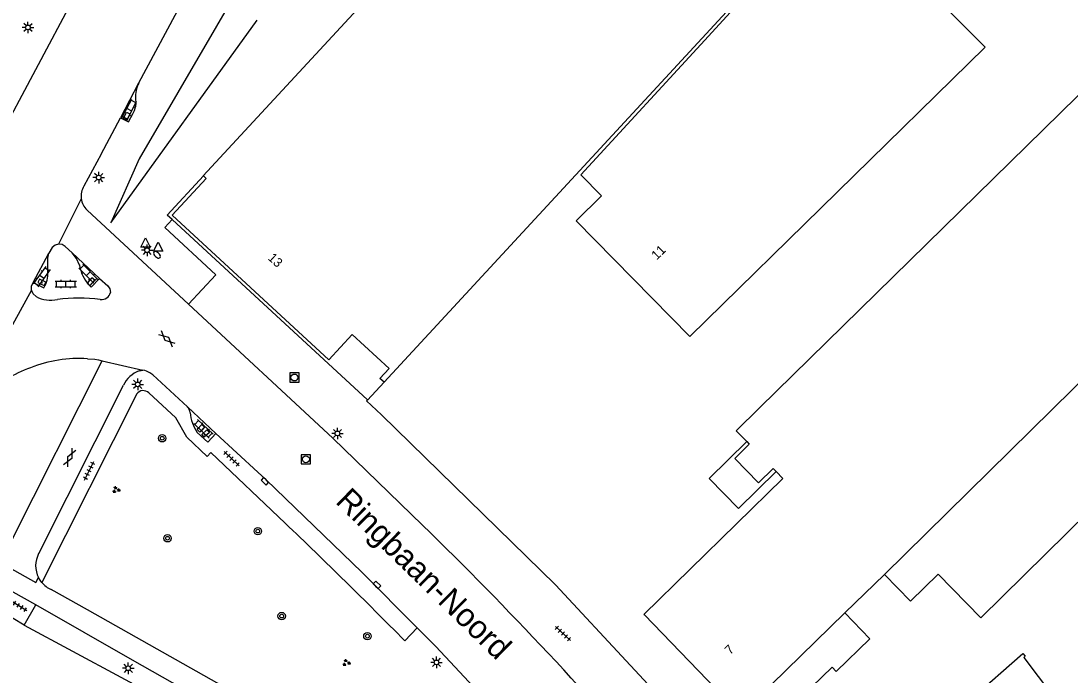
# Model space of a CAD drawing. Extents: x 132999 to 136000, y 398499 to 400501.
# Drawn here: x 134331.8 to 134445.1, y 398602.7 to 398673.3 of the extents above; entities that cross this region are included whole.
import ezdxf

# ---------------------------------------------------------------- set-up
doc = ezdxf.new("R2010")
doc.units = 0
for name, color, linetype in [('gg-anno-huisnummerreeks BGT', 7, 'Continuous'), ('gg-anno-openbare ruimte label', 7, 'Continuous'), ('gg-bbg-bijgebouw', 7, 'Continuous'), ('gg-bbg-gedigitaliseerde bebouwing', 7, 'Continuous'), ('gg-bbg-gedigitaliseerde bijgebouw', 7, 'Continuous'), ('gg-bbg-hoofdgebouw', 7, 'Continuous'), ('gg-bbg-luifel en loopbrug', 7, 'Continuous'), ('gg-bbg-onder overbouw', 7, 'Continuous'), ('gg-bbg-pand overbouw', 7, 'Continuous'), ('gg-bbg-tussenscheiding', 7, 'Continuous'), ('gg-knt-BGT kruinlijn', 7, 'Continuous'), ('gg-knt-bovenkant onderkant talud', 7, 'Continuous'), ('gg-knt-verharding', 7, 'Continuous'), ('gg-knt-verharding nz', 7, 'Continuous'), ('gt-grn-weggrens', 7, 'Continuous'), ('gt-symb-boom', 7, 'Continuous'), ('gt-symb-brandkraan', 7, 'Continuous'), ('gt-symb-gesloten verharding', 7, 'Continuous'), ('gt-symb-groenvak', 7, 'Continuous'), ('gt-symb-klinker verharding', 7, 'Continuous'), ('gt-symb-kolk', 7, 'Continuous'), ('gt-symb-kolk center center', 7, 'Continuous'), ('gt-symb-lichtmast', 7, 'Continuous'), ('gt-symb-rioolschacht', 7, 'Continuous'), ('gt-symb-tegel verharding', 7, 'Continuous'), ('gt-symb-waterafsluiter', 7, 'Continuous')]:
    doc.layers.add(name, color=color, linetype=linetype)

# ---------------------------------------------------------------- blocks, each defined once
blk = doc.blocks.new('gt0-KOLK')
at = {"layer": 'gt-symb-kolk'}
blk.add_lwpolyline([(0, 0), (0.37, 0), (0.37, 0.4), (-0.38, 0.4), (-0.38, 0), (0, 0)], dxfattribs=at)
blk = doc.blocks.new('gt0-RS')
at = {"layer": 'gt-symb-rioolschacht'}
blk.add_lwpolyline([(-0.5, -0.5), (0.5, -0.5), (0.5, 0.5), (-0.5, 0.5)], close=True, dxfattribs=at)
blk.add_circle((0, 0), 0.375, dxfattribs=at)
blk = doc.blocks.new('gt0-TEG1')
at = {"layer": 'gt-symb-tegel verharding'}
for p, q in [((-1.12, 0), (1.12, 0)), ((-0.9, -0.25), (-0.9, 0.25)), ((-0.45, -0.25), (-0.45, 0.25)), ((0, -0.25), (0, 0.25)), ((0.45, -0.25), (0.45, 0.25)), ((0.9, -0.25), (0.9, 0.25))]:
    blk.add_line(p, q, dxfattribs=at)
blk = doc.blocks.new('gt0-KOLKCC')
at = {"layer": 'gt-symb-kolk center center'}
blk.add_lwpolyline([(-0.38, 0.2), (0.38, 0.2), (0.38, -0.2), (-0.38, -0.2)], close=True, dxfattribs=at)
blk = doc.blocks.new('gt0-LMAST')
at = {"layer": 'gt-symb-lichtmast'}
for p, q in [((-0.18, 0.17), (-0.45, 0.44)), ((-0.01, 0.25), (-0.01, 0.62)), ((0.17, 0.17), (0.44, 0.44)), ((-0.26, 0), (-0.63, 0)), ((-0.18, -0.18), (-0.45, -0.45)), ((-0.01, -0.25), (-0.01, -0.63)), ((0.44, -0.45), (0.17, -0.18)), ((0.24, 0), (0.62, 0))]:
    blk.add_line(p, q, dxfattribs=at)
blk.add_circle((-0.01, 0), 0.25, dxfattribs=at)
blk = doc.blocks.new('gt0-KL1')
at = {"layer": 'gt-symb-klinker verharding'}
for p, q in [((-1.15, 0.3), (1.15, 0.3)), ((-1, -0.3), (-1, 0.3)), ((-0.5, 0.3), (-0.5, 0.45)), ((0, -0.3), (0, 0.3)), ((0.5, 0.3), (0.5, 0.45)), ((1, -0.3), (1, 0.3)), ((-1.15, -0.3), (1.15, -0.3)), ((-0.5, -0.45), (-0.5, -0.3)), ((0.5, -0.45), (0.5, -0.3))]:
    blk.add_line(p, q, dxfattribs=at)
blk = doc.blocks.new('gt0-BOOM')
at = {"layer": 'gt-symb-boom'}
for radius in [0.4, 0.2]:
    blk.add_circle((0, 0), radius, dxfattribs=at)
blk = doc.blocks.new('gt0-GESVH1')
at = {"layer": 'gt-symb-gesloten verharding'}
for p, q in [((-0.99, -0.26), (0.01, 0.24)), ((0.01, -0.26), (-0.99, 0.24)), ((0.01, 0.24), (1.01, -0.26)), ((1.01, 0.24), (0.01, -0.26))]:
    blk.add_line(p, q, dxfattribs=at)
blk = doc.blocks.new('gt0-BR')
at = {"layer": 'gt-symb-brandkraan'}
for centre, radius, start, end in [((-0.24, 0), 0.206, 107.5669, 252.4331), ((0.6, -2.66), 3, 106.892, 107.5669), ((0, -0.69), 0.938, 73.108, 106.892), ((-0.6, -2.66), 3, 72.4331, 73.108), ((0.24, 0), 0.206, 287.567, 72.4331), ((0.6, 2.66), 3, 252.4331, 253.108), ((0, 0.69), 0.938, 253.108, 286.8921), ((-0.6, 2.66), 3, 286.8921, 287.567)]:
    blk.add_arc(centre, radius, start, end, dxfattribs=at)
blk = doc.blocks.new('gt0-WAFSL')
at = {"layer": 'gt-symb-waterafsluiter'}
for p, q in [((-0.5, -0.33), (0, 0.67)), ((0, 0.67), (0.5, -0.33)), ((0.5, -0.33), (-0.5, -0.33))]:
    blk.add_line(p, q, dxfattribs=at)
blk = doc.blocks.new('gt0-GRVAK')
at = {"layer": 'gt-symb-groenvak'}
for p, q in [((-0.11, 0.19), (-0.23, 0.24)), ((-0.18, 0.15), (0.09, 0.15)), ((-0.09, 0.21), (-0.16, 0.32)), ((-0.05, 0.21), (-0.05, 0.39)), ((0, 0.21), (0.06, 0.32)), ((0.01, 0.19), (0.13, 0.24)), ((0.26, -0.05), (0.2, 0.06)), ((0.3, -0.05), (0.3, 0.13)), ((0.35, -0.05), (0.41, 0.06)), ((-0.24, -0.23), (-0.36, -0.18)), ((-0.32, -0.26), (-0.05, -0.26)), ((-0.23, -0.21), (-0.29, -0.09)), ((-0.18, -0.2), (-0.18, -0.02)), ((-0.14, -0.21), (-0.07, -0.09)), ((-0.12, -0.23), (0, -0.18)), ((0.24, -0.07), (0.12, -0.02)), ((0.17, -0.11), (0.44, -0.11)), ((0.37, -0.07), (0.49, -0.02))]:
    blk.add_line(p, q, dxfattribs=at)

msp = doc.modelspace()

# ---------------------------------------------------------------- linework, layer by layer
at = {"layer": 'gg-bbg-bijgebouw'}
for points in [[(134435.43, 398608.87), (134430.84, 398613.61), (134427.83, 398610.69), (134425.04, 398613.56)], [(134420.75, 398609.41), (134423.46, 398606.61), (134419.82, 398603.08), (134419.37, 398603.55), (134412.75, 398597.14)]]:
    msp.add_lwpolyline(points, dxfattribs=at)
at = {"layer": 'gg-bbg-gedigitaliseerde bebouwing'}
msp.add_line((134392.26, 398656.68), (134406.04, 398671.66), dxfattribs=at)
msp.add_lwpolyline([(134406.04, 398671.66), (134419.77, 398686.7), (134435.88, 398670.48), (134404, 398639.24)], dxfattribs=at)
at = {"layer": 'gg-bbg-gedigitaliseerde bijgebouw'}
msp.add_lwpolyline([(134462.39, 398646.62), (134467.99, 398640.95), (134435.43, 398608.87)], dxfattribs=at)
at = {"layer": 'gg-bbg-hoofdgebouw'}
for p, q in [((134411.55, 398631.55), (134459.89, 398678.97)), ((134425.04, 398613.56), (134420.75, 398609.41)), ((134409.51, 398598.46), (134399.08, 398609.23))]:
    msp.add_line(p, q, dxfattribs=at)
for points in [[(134351.51, 398656.57), (134351.5, 398656.59), (134420.28, 398730.9), (134426.53, 398725.12)], [(134426.53, 398725.12), (134441.84, 398710.95), (134371.01, 398634.31)], [(134404, 398639.24), (134391.73, 398651.73), (134394.48, 398654.43), (134392.26, 398656.68)], [(134410.16, 398627.9), (134409.02, 398629.07), (134411.55, 398631.55)], [(134410.16, 398627.9), (134410.44, 398627.62), (134408.87, 398626.07), (134411.44, 398623.44), (134413.02, 398625), (134413.32, 398624.69)], [(134413.32, 398624.69), (134414.07, 398623.93), (134399.06, 398609.25), (134399.08, 398609.23)], [(134428.67, 398595.1), (134439.95, 398605.03), (134440.21, 398604.73), (134440.07, 398604.61), (134449.25, 398592.45), (134499.54, 398610.49), (134507.12, 398589.1)]]:
    msp.add_lwpolyline(points, dxfattribs=at)
at = {"layer": 'gg-bbg-luifel en loopbrug'}
msp.add_lwpolyline([(134410.16, 398627.9), (134406.09, 398623.92), (134409.27, 398620.69), (134413.32, 398624.69)], dxfattribs=at)
at = {"layer": 'gg-bbg-onder overbouw'}
msp.add_lwpolyline([(134371.01, 398634.31), (134370.55, 398634.73), (134371.55, 398635.8), (134367.58, 398639.46), (134365.05, 398636.72), (134348.13, 398652.35), (134351.79, 398656.31), (134351.51, 398656.57)], dxfattribs=at)
at = {"layer": 'gg-bbg-pand overbouw'}
msp.add_line((134369.21, 398632.4), (134348.13, 398651.87), dxfattribs=at)
for points in [[(134348.13, 398651.87), (134347.61, 398652.35), (134351.51, 398656.57)], [(134371.01, 398634.31), (134369.23, 398632.38), (134369.21, 398632.4)]]:
    msp.add_lwpolyline(points, dxfattribs=at)
at = {"layer": 'gg-bbg-tussenscheiding'}
for p, q in [((134460.52, 398648.51), (134425.04, 398613.56)), ((134420.75, 398609.41), (134409.51, 398598.46))]:
    msp.add_line(p, q, dxfattribs=at)
at = {"layer": 'gg-knt-BGT kruinlijn'}
msp.add_line((134349.79, 398676.46), (134344.52, 398666.59), dxfattribs=at)
msp.add_lwpolyline([(134344.17, 398664.91), (134344.21, 398664.47), (134344.17, 398664.05)], dxfattribs=at)
msp.add_arc((134347.34, 398665.14), 3.17, 152.6115, 184.1557, dxfattribs=at)
at = {"layer": 'gg-knt-bovenkant onderkant talud'}
msp.add_lwpolyline([(134366.58, 398692.1), (134357.1, 398679.92), (134344.58, 398658.43), (134341.5, 398651.52), (134357.3, 398673.38)], dxfattribs=at)
at = {"layer": 'gg-knt-verharding'}
for p, q in [((134311.54, 398627.15), (134339.52, 398679.49)), ((134344.52, 398666.59), (134342.55, 398662.86)), ((134340.47, 398658.93), (134342.55, 398662.86)), ((134340.47, 398658.93), (134338.61, 398655.48)), ((134338.96, 398652.89), (134349.9, 398642.72)), ((134333.13, 398645.09), (134334.83, 398648.23)), ((134337.34, 398648.28), (134340.3, 398645.52)), ((134333.13, 398645.09), (134334.29, 398644.51)), ((134349.9, 398642.72), (134365.47, 398628.26)), ((134330.7, 398616.98), (134340.57, 398636.62)), ((134333.73, 398615.82), (134342.87, 398633.99)), ((134344.33, 398633.04), (134334.07, 398612.69)), ((134349.78, 398631.65), (134352.85, 398628.78)), ((134375.16, 398618.89), (134365.47, 398628.26)), ((134333.41, 398610.29), (134330.97, 398611.64)), ((134339.01, 398609.73), (134335.07, 398611.94)), ((134332.16, 398608.08), (134333.41, 398610.29)), ((134332.16, 398608.08), (134329.77, 398609.53)), ((134373.25, 398606.41), (134374.6, 398607.8))]:
    msp.add_line(p, q, dxfattribs=at)
for points in [[(134342.55, 398662.86), (134343.44, 398662.41), (134343.9, 398663.28), (134344.07, 398663.65), (134344.17, 398664.05)], [(134348.13, 398651.87), (134347.35, 398651.01), (134352.85, 398645.91), (134349.9, 398642.72)], [(134335.86, 398649.2), (134335.49, 398649.1), (134335.18, 398648.86), (134334.83, 398648.23)], [(134337.34, 398648.28), (134336.59, 398648.96), (134336.25, 398649.16), (134335.86, 398649.2)], [(134334.72, 398646.19), (134334.71, 398647.71), (134334.83, 398648.23)], [(134338.13, 398646.96), (134337.82, 398647.67), (134337.34, 398648.28)], [(134332.95, 398644.25), (134332.95, 398644.69), (134333.13, 398645.09)], [(134340.3, 398645.52), (134339.4, 398644.58), (134339.17, 398644.8)], [(134340.3, 398645.52), (134341.18, 398644.7), (134341.41, 398644.38), (134341.49, 398643.98)], [(134333.44, 398643.55), (134333.12, 398643.85), (134332.95, 398644.25)], [(134339, 398636.84), (134339.79, 398636.79), (134340.18, 398636.73), (134340.57, 398636.62)], [(134344.59, 398635.54), (134344.78, 398635.59), (134344.98, 398635.6)], [(134349.78, 398631.65), (134346.04, 398635.11), (134345.72, 398635.34), (134345.36, 398635.51), (134345.17, 398635.57), (134344.98, 398635.6)], [(134360.34, 398619.11), (134352.32, 398626.72), (134351.91, 398626.31), (134349.73, 398628.37), (134348.54, 398630.45), (134345.62, 398633.16)], [(134370.75, 398630.8), (134369.11, 398632.29), (134369.21, 398632.4)], [(134370.75, 398630.8), (134389.51, 398612.44), (134405.7, 398595.03), (134411.2, 398588.86)], [(134350.85, 398628.89), (134351.97, 398627.84), (134352.85, 398628.78)], [(134352.85, 398628.78), (134357.38, 398624.6), (134358.27, 398623.76)], [(134358.27, 398623.76), (134368.62, 398613.81), (134374.6, 398607.8)], [(134328.78, 398615.27), (134333.41, 398612.69), (134333.71, 398613.23)], [(134334.07, 398612.69), (134333.88, 398612.95), (134333.71, 398613.23)], [(134430.22, 398547.67), (134416.18, 398558.61), (134410.03, 398563.18), (134403.98, 398567.44), (134394.71, 398573.63), (134380.57, 398582.86), (134372.58, 398587.72), (134364.03, 398592.76), (134354.64, 398598.21), (134343.86, 398604.31), (134333.41, 398610.29)], [(134438.5, 398544.23), (134417.46, 398560.63), (134411.45, 398565.13), (134405.26, 398569.43), (134396, 398575.6), (134389.12, 398580.12), (134381.71, 398584.92), (134374.16, 398589.53), (134365.43, 398594.67), (134356.02, 398600.15), (134339.01, 398609.73)], [(134332.16, 398608.08), (134347.83, 398599.67), (134359.36, 398593.28), (134364.09, 398590.59), (134368.79, 398587.86), (134373.46, 398585.08), (134378.11, 398582.25), (134382.72, 398579.37), (134387.96, 398576.02)], [(134408.01, 398571.29), (134405.79, 398573.58), (134403.62, 398575.91), (134395.65, 398584.74), (134390.43, 398590.72), (134387.86, 398593.74), (134376.59, 398605.8), (134374.6, 398607.8)]]:
    msp.add_lwpolyline(points, dxfattribs=at)
for centre, radius, start, end in [((134340.38, 398654.39), 2.08, 148.4263, 187.3957), ((134340.38, 398654.4), 2.08, 187.515, 226.683), ((134331.78, 398646.05), 2.94, 328.4446, 2.8597), ((134342.07, 398647.53), 3.98, 188.189, 223.2532), ((134340.52, 398644.24), 1, 261.9782, 345.4257), ((134335.03, 398646.63), 3.46, 242.7793, 281.9923), ((134338.05, 398624.79), 18.6, 82.8164, 97.1094), ((134338.09, 398622.63), 14.24, 86.3292, 111.6103), ((134338.94, 398619.62), 17.36, 110.5739, 120.1033), ((134345.57, 398632.71), 2.99, 109.1497, 154.5703), ((134345.02, 398632.56), 0.845, 45.4191, 145.4028), ((134349.04, 398630.92), 1.03, 5.9845, 44.7555), ((134354.81, 398631.54), 4.77, 186.2227, 213.8339), ((133912.34, 398150.83), 648.06, 44.66686, 46.26818), ((134070.52, 398306.6), 436.27, 40.6132, 45.7107), ((134336.23, 398614.51), 2.83, 152.4211, 206.9593), ((134336.22, 398614.5), 2.81, 220.0655, 245.7363)]:
    msp.add_arc(centre, radius, start, end, dxfattribs=at)
at = {"layer": 'gg-knt-verharding nz'}
msp.add_line((134340.57, 398636.62), (134344.98, 398635.6), dxfattribs=at)
at = {"layer": 'gt-grn-weggrens'}
for p, q in [((134338.32, 398654.12), (134335.86, 398649.2)), ((134332.95, 398644.25), (134324.14, 398628.28))]:
    msp.add_line(p, q, dxfattribs=at)

# ---------------------------------------------------------------- block references
at = {"layer": 'gt-symb-boom'}
for p in [(134347.06, 398628.26), (134347.64, 398617.47), (134357.38, 398618.24), (134359.96, 398609.07), (134369.21, 398606.9)]:
    msp.add_blockref('gt0-BOOM', p, dxfattribs=at)
at = {"layer": 'gt-symb-brandkraan', "rotation": -42.893890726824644}
msp.add_blockref('gt0-BR', (134346.5, 398648.06), dxfattribs=at)
at = {"layer": 'gt-symb-gesloten verharding'}
for p, rotation in [((134347.56, 398639), -42.52804406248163), ((134337.07, 398626.19), 63.43494882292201)]:
    msp.add_blockref('gt0-GESVH1', p, dxfattribs=dict(at, rotation=rotation))
at = {"layer": 'gt-symb-groenvak'}
for p in [(134342.08, 398622.7), (134366.93, 398604.04)]:
    msp.add_blockref('gt0-GRVAK', p, dxfattribs=at)
at = {"layer": 'gt-symb-klinker verharding'}
for p, rotation in [((134343.5, 398663.72), 62.2307873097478), ((134334.06, 398645.7), -125.51769786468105), ((134339.08, 398646.01), -45.04049170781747), ((134351.51, 398629.27), -43.29864539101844)]:
    msp.add_blockref('gt0-KL1', p, dxfattribs=dict(at, rotation=rotation))
msp.add_blockref('gt0-KL1', (134336.65, 398644.91), dxfattribs=at)
at = {"layer": 'gt-symb-kolk'}
for p, rotation in [((134333.99, 398644.91), -24.77113890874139), ((134339.53, 398645.04), 48.770950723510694), ((134358.27, 398623.76), 136.66204389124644), ((134370.1, 398612.3), -44.83791901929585)]:
    msp.add_blockref('gt0-KOLK', p, dxfattribs=dict(at, rotation=rotation))
at = {"layer": 'gt-symb-kolk center center'}
for p, rotation in [((134343.24, 398663.02), 64.84462756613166), ((134351.23, 398629.33), -133.17591016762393), ((134351.74, 398628.77), -136.29643001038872)]:
    msp.add_blockref('gt0-KOLKCC', p, dxfattribs=dict(at, rotation=rotation))
at = {"layer": 'gt-symb-lichtmast'}
for p in [(134332.58, 398672.6), (134340.22, 398656.4), (134345.44, 398648.55), (134344.43, 398634.08), (134365.99, 398628.78), (134376.68, 398604.07), (134343.4, 398603.44)]:
    msp.add_blockref('gt0-LMAST', p, dxfattribs=at)
at = {"layer": 'gt-symb-rioolschacht'}
for p in [(134361.33, 398634.82), (134362.57, 398625.99)]:
    msp.add_blockref('gt0-RS', p, dxfattribs=at)
at = {"layer": 'gt-symb-tegel verharding'}
for p, rotation in [((134354.55, 398626.06), -43.7035699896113), ((134339.18, 398624.74), 63.38370037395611), ((134331.49, 398610.23), 148.79050908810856), ((134390.32, 398607.18), -42.85190842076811)]:
    msp.add_blockref('gt0-TEG1', p, dxfattribs=dict(at, rotation=rotation))
at = {"layer": 'gt-symb-waterafsluiter'}
for p in [(134345.26, 398649.21), (134346.62, 398648.77)]:
    msp.add_blockref('gt0-WAFSL', p, dxfattribs=at)

# ---------------------------------------------------------------- texts
at = {"layer": 'gg-anno-huisnummerreeks BGT'}
for s, rotation, p in [('11', 44.5, (134400.45, 398647.45)), ('13', 317.3, (134358.4, 398647.63)), ('7', 44.1, (134408.37, 398604.84))]:
    msp.add_text(s, height=1, rotation=rotation, dxfattribs=at).set_placement(p)
at = {"layer": 'gg-anno-openbare ruimte label'}
msp.add_text('Ringbaan-Noord', height=2.5, rotation=315.7, dxfattribs=at).set_placement((134365.66, 398621.33))

doc.saveas('drawing.dxf')
